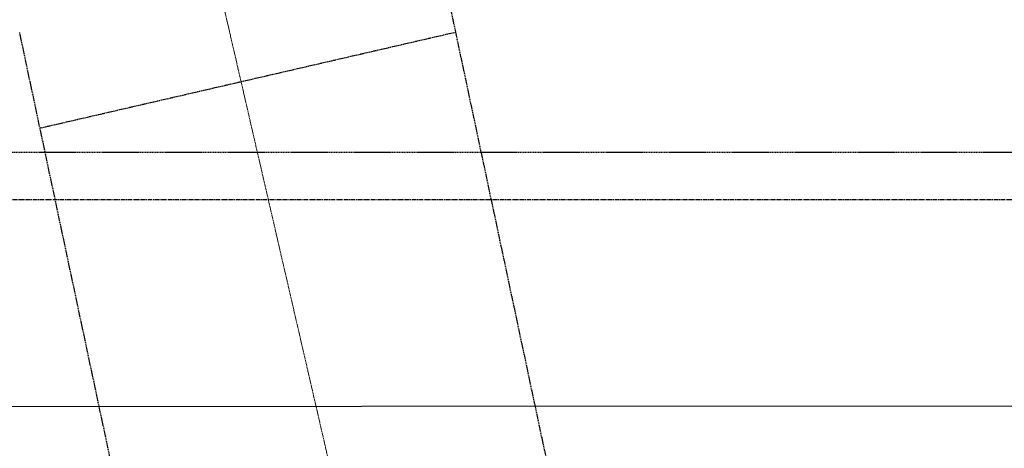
# Model space of a CAD drawing. Header units: millimetres. Extents: x 42975 to 708721, y 118172 to 172014.
# Tile 312 of 316: x 349665 to 353822, y 149187 to 150997. Entities that reach past the tile are written whole.
import ezdxf

# ---------------------------------------------------------------- set-up
doc = ezdxf.new("R2010")
doc.units = ezdxf.units.MM
for name, pattern in [('CENTER2', [28.575, 19.05, -3.175, 3.175, -3.175]), ('ГТО-1 Пунктир', [7, 5, -2]), ('осевая', [50.8, 31.75, -6.35, 6.35, -6.35])]:
    doc.linetypes.add(name, pattern=pattern)
for name, color, linetype, lineweight in [('ГТО-2_Пунктир_025', 151, 'ГТО-1 Пунктир', 25), ('ГТО-2_Размеры_035', 2, 'Continuous', 35), ('ОГОС_Пунктир_025', 151, 'ГТО-1 Пунктир', 25), ('ОЗиМ Линии', 7, 'Continuous', 25), ('ОЗиМ_ось', 6, 'осевая', 25)]:
    doc.layers.add(name, color=color, linetype=linetype, lineweight=lineweight)
doc.layers.add('ОЗиМ Оси', color=4, linetype='CENTER2')
doc.styles.get("Standard").update_dxf_attribs({"font": 'arial.ttf'})
doc.linetypes.add('Линия уплотнения', pattern='A,15,-5.08,["x",Standard,S=3.54,R=0,X=-1.27,Y=-1.27],-6.35', length=26.43)

# ---------------------------------------------------------------- blocks, each defined once
blk = doc.blocks.new('тройник')
at = {"layer": 'ОГОС_Пунктир_025'}
for p, q in [((542455, 778340.8), (543023.4, 775666.9)), ((541173.3, 775713), (540680.5, 778031.5)), ((542520.6, 778032.1), (540766.5, 777627.1))]:
    blk.add_line(p, q, dxfattribs=at)
at = {"layer": 'ОЗиМ_ось', "lineweight": 20, "ltscale": 0.3}
blk.add_line((542228.2, 775169.2), (541545.6, 778125.5), dxfattribs=at)
blk = doc.blocks.new('A$C1AA538EC')
at = {"layer": 'ГТО-2_Размеры_035'}
blk.add_blockref('тройник', (-536290, -785825.7), dxfattribs=at)

msp = doc.modelspace()

# ---------------------------------------------------------------- linework, layer by layer
at = {"layer": 'ГТО-2_Пунктир_025'}
msp.add_lwpolyline([(312324.6, 150437.2), (365824.6, 150437.2), (365824.6, 136537.2), (312324.6, 136537.2)], close=True, dxfattribs=at)
at = {"layer": 'ОЗиМ Линии', "color": 1, "linetype": 'Линия уплотнения'}
msp.add_lwpolyline([(318074.6, 149357.2), (318074.6, 140287.2), (364324.1, 140306.6), (364324.1, 149366.3)], close=True, dxfattribs=at)
at = {"layer": 'ОЗиМ Оси'}
msp.add_line((312886.8, 150237.3), (366361.6, 150237.3), dxfattribs=at)

# ---------------------------------------------------------------- block references
at = {"layer": 'ГТО-2_Размеры_035'}
msp.add_blockref('A$C1AA538EC', (345274.6, 158737.1), dxfattribs=at)

doc.saveas('drawing.dxf')
